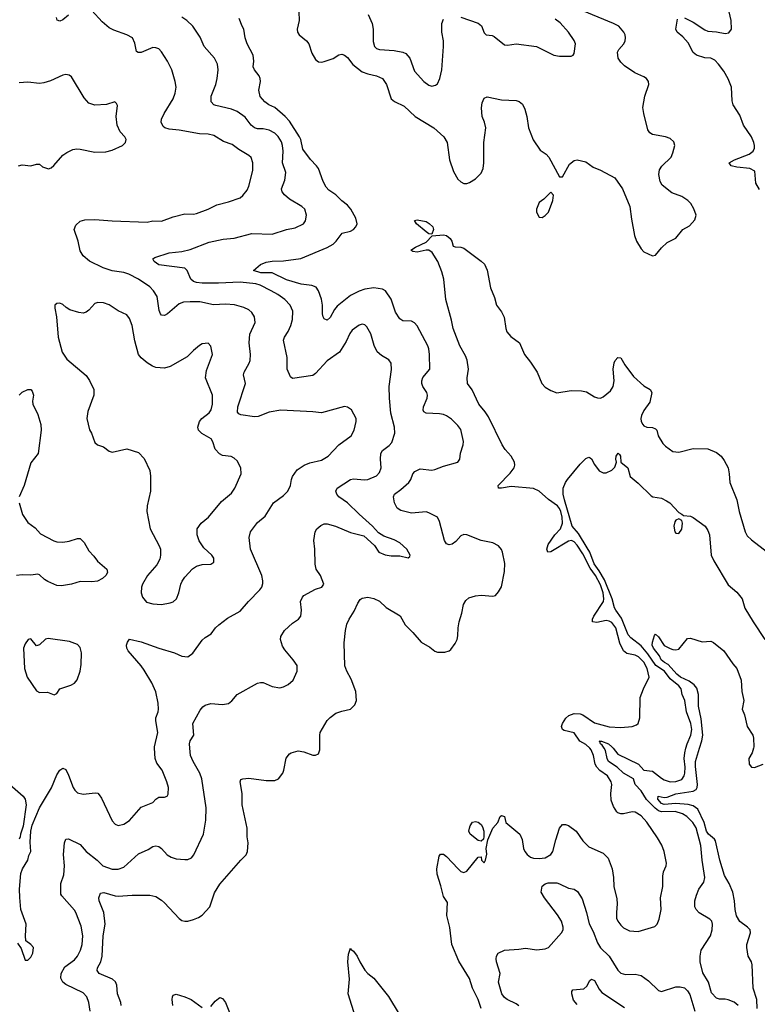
# Model space of a CAD drawing. Header units: inches. Extents: x 2001573 to 2220545, y 644482 to 846830.
# Tile 584 of 656: x 2132073 to 2137150, y 818238 to 825015. Entities that reach past the tile are written whole.
import ezdxf

# ---------------------------------------------------------------- set-up
doc = ezdxf.new("R2010")
doc.units = ezdxf.units.IN
doc.header["$MEASUREMENT"] = 0
doc.layers.add('C1831', color=7, linetype='Continuous')
doc.layers.add('C1832', color=7, linetype='Continuous')

msp = doc.modelspace()

# ---------------------------------------------------------------- linework, layer by layer
at = {"layer": 'C1831', "color": 5}
for points, elevation in [([(2132058, 818658), (2132082.8, 818622.8), (2132110, 818542), (2132130, 818542), (2132150, 818562), (2132164, 818590), (2132168.9, 818628.9), (2132150, 818648.7), (2132114.6, 818674.6), (2132112.3, 818710), (2132118.4, 818790), (2132081.3, 818890), (2132073.2, 818973.2), (2132072.1, 819030), (2132082, 819138), (2132092.6, 819170), (2132129.3, 819229.3), (2132137.1, 819262.9), (2132149.6, 819290), (2132144.9, 819355.1), (2132149.5, 819430), (2132158.7, 819470), (2132209.7, 819590), (2132292.7, 819727.3), (2132330, 819817.3), (2132350, 819850.7), (2132370, 819864), (2132390, 819854), (2132410, 819814.8), (2132440.8, 819730), (2132451.8, 819711.8), (2132470, 819694.6), (2132510, 819684.4), (2132593.5, 819693.5), (2132610, 819690.4), (2132620.7, 819680.7), (2132637.2, 819657.2), (2132710, 819500.7), (2132730, 819477.3), (2132750, 819468), (2132790, 819477.6), (2132830, 819504.2), (2132910, 819595.8), (2132990, 819628.2), (2133010, 819650.7), (2133030, 819663), (2133070, 819664.9), (2133089.4, 819670.6), (2133095.6, 819684.4), (2133096.9, 819730), (2133086, 819770), (2133054, 819850), (2133016.8, 819896.8), (2133005.4, 819930), (2133001, 820000)], 460), ([(2132557.2, 818190), (2132549.7, 818250), (2132536.4, 818290), (2132510, 818317.3), (2132390, 818373.5), (2132369.7, 818390), (2132356.8, 818416.8), (2132359.3, 818450), (2132384.8, 818495.2), (2132450, 818543.1), (2132472.1, 818570), (2132490.8, 818610), (2132502.8, 818650), (2132508.5, 818708.5), (2132495.8, 818775.8), (2132458.7, 818870), (2132450, 818886), (2132363.5, 818983.5), (2132357.1, 818997.1), (2132357.4, 819070), (2132377.4, 819130), (2132380.9, 819190), (2132374.8, 819270), (2132382, 819350), (2132390, 819374.8), (2132410, 819377.1), (2132490, 819338.7), (2132530, 819288.9), (2132607, 819230), (2132646, 819190), (2132710, 819167.9), (2132751.9, 819168.1), (2132790, 819180.9), (2132890, 819272.7), (2132957.4, 819302.6), (2132990, 819323.1), (2133010, 819328.4), (2133030, 819323.8), (2133050, 819310.4), (2133087.3, 819267.3), (2133116, 819250), (2133150, 819240.3), (2133210, 819234.4), (2133230, 819234.9), (2133254.9, 819245.1), (2133272.2, 819267.7), (2133338.7, 819410), (2133354, 819506), (2133356.3, 819590), (2133326.8, 819790), (2133312.8, 819830), (2133266.4, 819910), (2133248.8, 819950), (2133244.6, 820000)], 440), ([(2132770.7, 818230.7), (2132768.5, 818250), (2132746.4, 818310), (2132740.8, 818370), (2132731.8, 818391.8), (2132712.8, 818410), (2132621.3, 818450), (2132606, 818470), (2132609.8, 818490), (2132631.3, 818530), (2132641.2, 818570), (2132648.8, 818710), (2132660.4, 818790), (2132653.1, 818870), (2132621.2, 818950), (2132618.7, 818970), (2132630, 819003), (2132651.3, 819008.7), (2132730, 818983.5), (2132750, 818981.4), (2132848.4, 818988.4), (2132970, 818988.7), (2133010, 818980.3), (2133050, 818955.6), (2133070, 818936.9), (2133170, 818828.5), (2133190, 818815.3), (2133210, 818810.3), (2133230, 818810.3), (2133270, 818821.3), (2133304.6, 818835.4), (2133328.7, 818851.3), (2133382.6, 818910), (2133414.7, 819005.3), (2133450, 819063.8), (2133595.1, 819230), (2133633.1, 819266.9), (2133642, 819290), (2133645.6, 819350), (2133638.4, 819390), (2133639.6, 819450), (2133605.7, 819610), (2133605.4, 819690), (2133589.7, 819770), (2133595.5, 819784.5), (2133609.7, 819790.3), (2133650, 819794), (2133770, 819779.3), (2133830, 819779.1), (2133854, 819790), (2133883.7, 819830), (2133891.8, 819850), (2133908.2, 819931.8), (2133930, 819961), (2133942, 819970), (2133990, 819982), (2134030, 819974.9), (2134090, 819952.7), (2134110, 819953.4), (2134130, 819961), (2134138.4, 819990), (2134138.4, 820000)], 420), ([(2135250.8, 818210), (2135228.6, 818270), (2135190.9, 818350), (2135170, 818416), (2135095.2, 818535.2), (2135047, 818650), (2135033.8, 818766.2), (2135014.2, 818850), (2135018.6, 818938.6), (2134990, 818979.3), (2134972.8, 819052.8), (2134945.8, 819134.2), (2134945.6, 819170), (2134961.2, 819258.8), (2134970, 819271), (2134990, 819270.6), (2135010, 819255.5), (2135090.5, 819170), (2135110, 819152.7), (2135130, 819146), (2135150, 819153.4), (2135230, 819251), (2135250, 819254), (2135252, 819230), (2135270, 819212), (2135279, 819230), (2135289, 819271), (2135283.7, 819310), (2135295.3, 819370), (2135330.7, 819450), (2135364, 819490), (2135380.9, 819530), (2135390, 819538), (2135410, 819530.5), (2135419.3, 819490), (2135516.9, 819410), (2135532.4, 819372.4), (2135541.3, 819310), (2135549.6, 819289.6), (2135565.2, 819270), (2135590, 819251.9), (2135610, 819244.4), (2135650, 819240.7), (2135690, 819245.9), (2135728.4, 819270), (2135742.8, 819290), (2135762.9, 819370), (2135790, 819450.5), (2135810, 819475.3), (2135830, 819476), (2135850, 819468.9), (2135903.1, 819430), (2135950, 819362.4), (2135990, 819322), (2136090, 819279.3), (2136124.2, 819244.2), (2136150.4, 819170), (2136159.5, 819110), (2136162.6, 819050), (2136183.1, 818963.1), (2136186.5, 818930), (2136180.3, 818870), (2136182.3, 818830), (2136190.3, 818810), (2136210, 818783.1), (2136230, 818763.7), (2136270, 818743.1), (2136330, 818739.3), (2136445.6, 818774.4), (2136460.9, 818790), (2136475.2, 818824.8), (2136487.8, 818890), (2136485.1, 818970), (2136499.1, 819050), (2136499.1, 819120.9), (2136505.6, 819150), (2136522.9, 819190), (2136525.6, 819210), (2136509.7, 819290), (2136493.8, 819333.8), (2136464.5, 819384.5), (2136390, 819491.6), (2136350, 819535.1), (2136310, 819561.6), (2136290, 819563.6), (2136230.2, 819549.8), (2136210, 819549.8), (2136190, 819555.8), (2136182.6, 819562.6), (2136159.6, 819599.6), (2136143.8, 819643.8), (2136142.2, 819690), (2136149.7, 819750), (2136145.4, 819770), (2136120.4, 819810), (2136066.9, 819846.9), (2136046, 819870), (2136035, 819890), (2136022.7, 819950), (2136006.8, 819990), (2135996.7, 820000)], 380), ([(2137018.3, 818230), (2136990, 818253), (2136950, 818267.8), (2136930, 818274.5), (2136890, 818272.3), (2136870, 818280.9), (2136835.9, 818315.9), (2136815.6, 818390), (2136774.5, 818454.5), (2136757.4, 818530), (2136756.4, 818570), (2136764.7, 818610), (2136827.8, 818710), (2136839.6, 818750), (2136842, 818790), (2136838, 818810), (2136824.7, 818824.7), (2136750, 818867.8), (2136730, 818889.6), (2136720.4, 818910), (2136720.4, 818950), (2136731.3, 818990), (2136748, 819030), (2136782, 819078), (2136789.7, 819110), (2136770.7, 819230.7), (2136761.6, 819330), (2136730, 819453.3), (2136705.7, 819490), (2136665.1, 819530), (2136635.6, 819550), (2136584, 819564), (2136490, 819561.9), (2136470, 819570.2), (2136447.7, 819587.7), (2136388.1, 819648.1), (2136350, 819708.5), (2136310.8, 819750), (2136298.7, 819790), (2136230, 819827.9), (2136186.8, 819870), (2136126.4, 819910), (2136116.5, 819930), (2136105.8, 819985.8), (2136096.5, 820000)], 360), ([(2136157.4, 820000), (2136190, 819958.9), (2136333.4, 819890), (2136370, 819850.4), (2136430, 819843.8), (2136490, 819794), (2136510, 819782.6), (2136550, 819769.5), (2136590, 819772.7), (2136630, 819785.7), (2136648, 819810), (2136652.6, 819830), (2136653.8, 819870), (2136646, 819930), (2136651.1, 819968.9), (2136659.1, 820000)], 360), ([(2137148.4, 818208.4), (2137147.6, 818270), (2137123, 818350), (2137114.5, 818510), (2137109.7, 818529.7), (2137087, 818570), (2137078.4, 818630), (2137077.6, 818650), (2137104.2, 818730), (2137100.7, 818750), (2137082.3, 818770), (2137029, 818809), (2137006.3, 818846.3), (2136997.4, 818890), (2136994.1, 818950), (2136982.1, 819010), (2136957.5, 819070), (2136924, 819124), (2136892.3, 819230), (2136862.6, 819362.6), (2136855.6, 819375.6), (2136815, 819410), (2136800.6, 819430), (2136785.1, 819490), (2136741.6, 819581.6), (2136710, 819604.7), (2136674.1, 819614.1), (2136590, 819619.9), (2136510, 819613.4), (2136490, 819620.7), (2136466.3, 819650), (2136468.7, 819670), (2136510, 819661.5), (2136530, 819663.1), (2136590, 819687.8), (2136710, 819705.8), (2136730, 819716.5), (2136737.3, 819730), (2136739.9, 819750), (2136725.7, 819874.3), (2136726.1, 819910), (2136753.2, 820000)], 340), ([(2137124.4, 820000), (2137115.5, 819970), (2137092.7, 819930), (2137095.5, 819890), (2137110, 819870.7), (2137130, 819868.2), (2137190, 819890.5)], 340), ([(2132004.9, 819750), (2132097.4, 819670), (2132111.4, 819650), (2132117.6, 819610), (2132096.4, 819463.6), (2132079.1, 819410), (2132077.3, 819390), (2132070, 819375.3)], 460), ([(2135510, 818228.2), (2135490, 818242), (2135429.4, 818270), (2135410, 818285.1), (2135391.6, 818310), (2135369.7, 818390.3), (2135380.7, 818450), (2135354.5, 818530), (2135352, 818550), (2135356.2, 818570), (2135367, 818590), (2135410, 818611.4), (2135510, 818617), (2135554.9, 818625.1), (2135632.3, 818612.3), (2135690, 818619.1), (2135713.3, 818630), (2135803.5, 818730), (2135813.1, 818750), (2135815, 818770), (2135803.1, 818810), (2135774.6, 818854.5), (2135684.7, 818970), (2135662, 819010), (2135669.5, 819050.5), (2135690, 819066.8), (2135710, 819073), (2135770, 819073), (2135790, 819068.2), (2135850, 819038), (2135890, 819030.4), (2135913.8, 819013.8), (2135944.1, 818964.1), (2135975.4, 818870), (2135992.6, 818792.6), (2136020, 818740), (2136050, 818661.7), (2136070, 818627.1), (2136131, 818570), (2136190, 818472), (2136210, 818451.8), (2136244, 818444), (2136310, 818445.4), (2136350, 818437.3), (2136400.7, 818400.7), (2136470, 818332.7), (2136490, 818326.7), (2136590, 818358.7), (2136619.2, 818359.2), (2136650, 818350.4), (2136670, 818330.5), (2136685.1, 818305.1), (2136719.5, 818190)], 360), ([(2134385.5, 818150), (2134335.3, 818310), (2134343.5, 818410), (2134331, 818531), (2134336.9, 818583.1), (2134350, 818624.7), (2134354.4, 818614.4), (2134370, 818603), (2134396.9, 818570), (2134415.3, 818530), (2134450, 818474), (2134470.3, 818450.3), (2134510, 818418), (2134611.1, 818291.1), (2134686, 818170)], 380), ([(2135910, 818237.6), (2135885.9, 818265.9), (2135873.3, 818310), (2135874.2, 818325.8), (2135881.6, 818338.4), (2135955.3, 818344.7), (2135977.5, 818362.5), (2135998, 818402), (2136010, 818410.5), (2136030, 818401.3), (2136062.2, 818342.2), (2136079.7, 818319.7), (2136235.4, 818215.4)], 340), ([(2133128.4, 818230), (2133122.4, 818270), (2133124, 818290), (2133130, 818300.5), (2133150, 818308.4), (2133210, 818290.3), (2133252.7, 818270), (2133330, 818215.3)], 380), ([(2133390, 818223.8), (2133419.7, 818260.2), (2133441.1, 818278.9), (2133450, 818283.8), (2133470, 818278), (2133490, 818250.4), (2133522.6, 818170)], 380)]:
    msp.add_lwpolyline(points, dxfattribs=dict(at, elevation=elevation))
at = {"layer": 'C1831', "color": 5, "elevation": 380}
msp.add_lwpolyline([(2135250, 819360.9), (2135230, 819366.6), (2135173.5, 819410), (2135165.3, 819430), (2135168.9, 819451.1), (2135173.6, 819466.4), (2135190, 819490.6), (2135210, 819497.1), (2135230, 819492.4), (2135250, 819474.9), (2135258.6, 819458.6), (2135267.2, 819430), (2135267.9, 819392.1), (2135264.9, 819375.1)], close=True, dxfattribs=at)
at = {"layer": 'C1832', "color": 5}
for points, elevation in [([(2133001, 820000), (2133000.4, 820010), (2133024.2, 820110), (2133009.8, 820190), (2133010.9, 820209.1), (2133027.2, 820250), (2133029.8, 820270), (2133026.8, 820310), (2133010, 820389.3), (2132982.2, 820450), (2132930, 820538.7), (2132910, 820567.8), (2132820.7, 820670), (2132809.6, 820690), (2132807.6, 820710), (2132815.1, 820730), (2132830, 820750.4), (2132910, 820733.2), (2133030, 820689.1), (2133138.2, 820658.2), (2133190, 820633.7), (2133230, 820630.4), (2133264.9, 820655.1), (2133330, 820743.8), (2133350, 820763.8), (2133391.7, 820788.3), (2133422, 820830), (2133443.7, 820850), (2133503.5, 820896.5), (2133590, 820943), (2133647.8, 821010), (2133727.3, 821090), (2133739.5, 821110), (2133746.2, 821133.8), (2133747.6, 821152.4), (2133739.7, 821190), (2133661.3, 821370), (2133653.6, 821450), (2133662.9, 821490), (2133710, 821553.4), (2133762.2, 821597.8), (2133820.5, 821690), (2133890, 821739.5), (2133919.6, 821770), (2133938, 821810), (2133943, 821850), (2133951.2, 821870), (2133984.2, 821915.8), (2134032.3, 821950), (2134070, 821964.4), (2134150, 821982.3), (2134196.2, 822010), (2134270.9, 822089.1), (2134354.5, 822150), (2134376.3, 822190), (2134389.5, 822250), (2134389.4, 822270), (2134356, 822330), (2134330, 822349.3), (2134310, 822352.7), (2134150, 822309.7), (2134090, 822316.8), (2133870, 822327.4), (2133790, 822314.5), (2133715.3, 822284.7), (2133690, 822281), (2133595.4, 822295.4), (2133581.8, 822301.8), (2133572.8, 822312.8), (2133574.8, 822350), (2133628.3, 822510), (2133614.7, 822570), (2133618.5, 822590), (2133653.3, 822650), (2133660.4, 822670), (2133661.4, 822710), (2133653.8, 822790), (2133657.6, 822850), (2133694.7, 822930), (2133689.6, 822970), (2133670, 823000.7), (2133650, 823018.7), (2133615.2, 823035.2), (2133552.9, 823052.9), (2133490, 823058.2), (2133408.3, 823051.7), (2133312.6, 823072.6), (2133246.2, 823073.8), (2133201, 823070), (2133170, 823058.5), (2133090, 822991.1), (2133070, 822979.7), (2133050, 822980.7), (2133041.6, 822990), (2133033.1, 823013.1), (2133018.4, 823110), (2132994.2, 823150), (2132970, 823175.6), (2132890, 823228.5), (2132823.8, 823263.8), (2132790, 823274.8), (2132710, 823286.6), (2132647.2, 823307.2), (2132554.1, 823354.1), (2132509.7, 823390), (2132490, 823425.2), (2132476.3, 823490), (2132449.2, 823570), (2132459.7, 823600.3), (2132490, 823628.5), (2132522, 823638), (2132590, 823641.1), (2132710, 823630.6), (2132950, 823621.3), (2132990, 823631.3), (2133050, 823628), (2133130, 823658), (2133210, 823678.4), (2133270, 823675.6), (2133290, 823681.1), (2133370, 823711.5), (2133430, 823740.8), (2133510, 823761.7), (2133589.8, 823790.2), (2133610, 823804.4), (2133638.9, 823841.1), (2133650.9, 823869.1), (2133676.9, 823976.9), (2133678.5, 824030), (2133666.4, 824066.4), (2133650, 824081.1), (2133581.5, 824121.5), (2133536.3, 824156.3), (2133477, 824177), (2133410, 824218.3), (2133370, 824228.4), (2133310, 824229.8), (2133170, 824255), (2133102, 824262), (2133072.7, 824270), (2133060.6, 824280.6), (2133047.8, 824310), (2133049.6, 824330), (2133066.9, 824370), (2133129.6, 824470), (2133142.9, 824510), (2133149.4, 824550), (2133144.5, 824590), (2133119.5, 824670), (2133089.7, 824730), (2133050, 824794), (2133030, 824813.6), (2133010, 824822.4), (2132990, 824823), (2132910, 824789.7), (2132889.6, 824789.6), (2132876.5, 824796.5), (2132866, 824854), (2132850.6, 824890.6), (2132811.8, 824910), (2132722.3, 824942.3), (2132690, 824960.2), (2132640.6, 825000.6), (2132570, 825078.5)], 460), ([(2133994.3, 825070), (2133998, 825010), (2133984.2, 824950), (2133984.4, 824930), (2133996.6, 824910), (2134048.1, 824870), (2134063.5, 824850), (2134084.3, 824784.3), (2134110, 824740.3), (2134130, 824725.8), (2134150, 824723.2), (2134170, 824727.2), (2134230.7, 824749.3), (2134270, 824773.7), (2134290, 824777.6), (2134310, 824772), (2134330, 824755.3), (2134367.2, 824707.2), (2134430, 824656.3), (2134470, 824642.2), (2134530, 824629.2), (2134570, 824611.5), (2134597.2, 824570), (2134630.3, 824470), (2134652.6, 824452.6), (2134720.2, 824419.8), (2134796.1, 824350), (2134924.2, 824270), (2134993.6, 824210), (2135016.2, 824170), (2135031.3, 824050), (2135059, 823970), (2135090, 823918.4), (2135110, 823898.7), (2135130, 823888.8), (2135150, 823887.4), (2135170, 823894.9), (2135210, 823919.5), (2135250, 823959.3), (2135263.5, 823990), (2135267.7, 824030), (2135266.9, 824170), (2135281.1, 824270), (2135272.2, 824310), (2135256.4, 824350), (2135251.2, 824408.8), (2135256.6, 824443.4), (2135270, 824476), (2135290, 824484.9), (2135390, 824464), (2135490, 824458.7), (2135511.5, 824451.5), (2135533.6, 824433.6), (2135550, 824398.8), (2135563.6, 824350), (2135575.8, 824270), (2135607.8, 824187.8), (2135656.4, 824116.4), (2135696, 824090), (2135716, 824070), (2135790, 823934), (2135810, 823934), (2135858.6, 824021.4), (2135890, 824046.8), (2135910, 824050.7), (2135970, 824037.1), (2136021.1, 824001.1), (2136070, 823980.4), (2136170, 823927.7), (2136223.6, 823850), (2136273.4, 823730), (2136283.4, 823643.4), (2136304.9, 823530), (2136318.4, 823490), (2136350, 823438.8), (2136370, 823417.3), (2136430, 823390.8), (2136450, 823394.8), (2136490, 823444), (2136530, 823481), (2136588.9, 823511.1), (2136638, 823570), (2136684.7, 823595.3), (2136721.2, 823638.8), (2136729.3, 823670), (2136714.5, 823714.5), (2136692.3, 823750), (2136672.3, 823770), (2136630, 823798.4), (2136562.6, 823822.6), (2136496.1, 823876.1), (2136480.8, 823900.8), (2136471.8, 823950), (2136477.6, 823982.4), (2136493, 824007), (2136558.4, 824070), (2136570, 824098), (2136582, 824150), (2136575.1, 824175.1), (2136550, 824198), (2136518, 824210), (2136430, 824224.7), (2136410, 824237), (2136397.2, 824257.3), (2136368.4, 824370), (2136362.7, 824410), (2136375.6, 824490), (2136404.7, 824570), (2136402.4, 824590), (2136387.3, 824610), (2136370, 824622), (2136308.4, 824648.4), (2136236.9, 824696.9), (2136210, 824722.4), (2136193.5, 824750), (2136188.9, 824791.1), (2136197.4, 824810), (2136231.1, 824850), (2136241, 824870), (2136243.5, 824890), (2136241, 824910), (2136231, 824930), (2136196.4, 824970), (2136161.6, 824990), (2135950, 825076.2)], 420), ([(2132410, 825045.4), (2132370, 825015.1), (2132350, 825004.5), (2132332.1, 825012.1), (2132325.6, 825030)], 460), ([(2133244.6, 820000), (2133242, 820030), (2133247.7, 820052.3), (2133271.2, 820090), (2133264.7, 820170), (2133316.6, 820263.4), (2133334.5, 820285.5), (2133350, 820296.4), (2133390, 820307.4), (2133470, 820301.3), (2133510, 820308.2), (2133534.2, 820325.9), (2133570, 820370.7), (2133710, 820448), (2133730, 820454), (2133750, 820453.4), (2133810, 820424.9), (2133863.6, 820416.4), (2133890, 820422.4), (2133921, 820439), (2133956, 820470), (2133983.7, 820530), (2133983.7, 820570), (2133956.2, 820610), (2133897.2, 820677.3), (2133882, 820702), (2133867.6, 820750), (2133869.6, 820770), (2133897, 820810), (2133950, 820861.6), (2133992.3, 820890), (2134007.6, 820910), (2134014, 820950), (2134005.6, 821010), (2134019.5, 821040.5), (2134030, 821051.8), (2134110, 821094.4), (2134154, 821110), (2134166, 821130), (2134144.5, 821190), (2134113.1, 821233.1), (2134106.7, 821266.7), (2134105.1, 821370), (2134098.7, 821430), (2134107.3, 821490), (2134119.5, 821510), (2134145.6, 821534.4), (2134170, 821544.4), (2134190, 821545.3), (2134246, 821530), (2134350, 821485.3), (2134442.4, 821462.4), (2134515.9, 821395.9), (2134546, 821350), (2134590, 821330.8), (2134630, 821324.9), (2134690, 821324), (2134748, 821312), (2134759, 821321), (2134762, 821330), (2134739, 821370), (2134690, 821415.1), (2134650, 821435.1), (2134579.5, 821459.5), (2134542.9, 821482.9), (2134502, 821530), (2134410, 821611.2), (2134330, 821689.7), (2134270.8, 821730.8), (2134255.8, 821750), (2134249.7, 821770), (2134259.6, 821790), (2134350, 821850.2), (2134370, 821854.2), (2134447.4, 821847.4), (2134468.7, 821850), (2134530, 821876), (2134550, 821899.3), (2134560.4, 821930), (2134555.8, 821990), (2134559.8, 822030), (2134570, 822050.3), (2134615.9, 822084.1), (2134634.4, 822105.6), (2134655.1, 822170), (2134652.6, 822210), (2134627.9, 822307.9), (2134618.3, 822410), (2134615.8, 822490), (2134631.4, 822608.6), (2134629.8, 822650), (2134614.6, 822674.6), (2134563.3, 822703.3), (2134534.3, 822730), (2134513.6, 822773.6), (2134490, 822852.7), (2134462.3, 822902.3), (2134450, 822914.5), (2134430, 822919.5), (2134410, 822912.3), (2134362.3, 822877.7), (2134345.4, 822854.6), (2134320.5, 822799.5), (2134273.9, 822726.1), (2134190, 822666.9), (2134110, 822579.7), (2134090, 822566.3), (2133950, 822546), (2133936.6, 822556.6), (2133915.4, 822610), (2133915.3, 822690), (2133889.8, 822810), (2133895, 822830), (2133922.2, 822870), (2133939.8, 822910), (2133950.7, 822950.7), (2133952.5, 823010), (2133936, 823050), (2133898.3, 823090), (2133850, 823124.4), (2133804, 823150), (2133728.6, 823188.6), (2133697.7, 823197.7), (2133590, 823208.4), (2133441.3, 823201.3), (2133330, 823200.7), (2133290, 823205.8), (2133270, 823214.3), (2133251.5, 823230), (2133226, 823290), (2133210, 823304.7), (2133030, 823327.8), (2132999.6, 823350), (2132989.5, 823370), (2133002.7, 823377.3), (2133102, 823410), (2133190, 823420.6), (2133246.3, 823433.6), (2133377, 823483), (2133474.8, 823505.2), (2133550, 823512.4), (2133670, 823543.2), (2133810, 823539.5), (2133908.9, 823571.1), (2133970, 823582.2), (2134026.6, 823610), (2134040.9, 823630), (2134047, 823670), (2134035.1, 823710), (2134015.6, 823730), (2133930, 823779.8), (2133895.1, 823810), (2133879.8, 823830), (2133874.2, 823850), (2133899.2, 823910), (2133904.1, 823964.1), (2133882.4, 824030), (2133887.1, 824110), (2133882.5, 824150), (2133875.1, 824175.1), (2133852.4, 824212.4), (2133830, 824233.1), (2133790, 824255.1), (2133750, 824263.5), (2133710, 824263.5), (2133690, 824269.8), (2133665.8, 824290), (2133624.9, 824344.9), (2133570, 824383.5), (2133530, 824399.7), (2133423.7, 824423.7), (2133409.4, 824430), (2133391.5, 824450), (2133390.9, 824490), (2133423.5, 824570), (2133432.9, 824610), (2133439.3, 824670), (2133435.6, 824710), (2133415.1, 824750), (2133343.5, 824830), (2133315.5, 824895.5), (2133264, 824970), (2133222.6, 825010), (2133190, 825033.8)], 440), ([(2134138.4, 820000), (2134138.3, 820090), (2134142, 820110), (2134190, 820190.6), (2134210, 820212.7), (2134250, 820241.6), (2134290, 820256.4), (2134350, 820270.6), (2134379.7, 820300.3), (2134391.5, 820330), (2134388, 820390), (2134355.7, 820475.7), (2134324, 820530), (2134311.9, 820568.1), (2134307.2, 820727.2), (2134315.4, 820810), (2134325.6, 820854.4), (2134342, 820890), (2134376.6, 820943.4), (2134400.1, 820999.9), (2134416.6, 821023.4), (2134430, 821033), (2134470, 821039.3), (2134510, 821030.4), (2134550, 821013.7), (2134595.5, 820970), (2134691.6, 820911.6), (2134726.7, 820850), (2134778.2, 820798.2), (2134836.4, 820730), (2134895.5, 820695.5), (2134930, 820668), (2134950, 820660.7), (2134998.6, 820661.4), (2135029.5, 820670.5), (2135040.1, 820679.9), (2135070, 820721), (2135083.7, 820750), (2135090, 820774), (2135092, 820830), (2135098.7, 820870), (2135116.9, 820930), (2135128.2, 820990), (2135143.3, 821016.7), (2135164.7, 821035.3), (2135210, 821050.3), (2135250, 821054.6), (2135330, 821048), (2135347.7, 821052.3), (2135370, 821076.3), (2135388.7, 821111.3), (2135410, 821216), (2135412.1, 821272.1), (2135396.4, 821350), (2135388.8, 821368.8), (2135370, 821393), (2135330, 821413.7), (2135250, 821429.7), (2135150.5, 821469.5), (2135130, 821470.8), (2135110, 821463), (2135075.3, 821424.7), (2135050, 821405.4), (2135030, 821401.7), (2135010, 821408.5), (2134997.2, 821430), (2134962.1, 821562.1), (2134949.6, 821590), (2134890, 821621.4), (2134870, 821627), (2134770, 821619.5), (2134696.2, 821636.2), (2134672.4, 821652.4), (2134654.2, 821690), (2134645.1, 821730), (2134652.6, 821750), (2134697.5, 821782.5), (2134751, 821830), (2134765.3, 821850), (2134779.7, 821890), (2134793.6, 821906.4), (2134830, 821924.7), (2134910, 821915.5), (2134930, 821918.1), (2134990, 821943.1), (2135090, 821969.1), (2135102.7, 821990), (2135107.3, 822032.7), (2135126.4, 822090), (2135127.4, 822112.6), (2135110, 822194.5), (2135090, 822223), (2135044.6, 822264.6), (2135010, 822288.6), (2134990, 822296.8), (2134962.6, 822302.6), (2134870, 822306.1), (2134855.2, 822315.2), (2134850, 822326.6), (2134852.9, 822350), (2134878.8, 822410), (2134881, 822430), (2134876.4, 822450), (2134847.8, 822490), (2134840.3, 822510), (2134840.2, 822530), (2134848.4, 822551.6), (2134896.2, 822610), (2134894.5, 822710), (2134889.8, 822749.8), (2134882.8, 822770), (2134810, 822907.8), (2134790, 822929.6), (2134770, 822940.5), (2134710, 822943.5), (2134690, 822956.3), (2134661, 823001), (2134630, 823091.1), (2134590.8, 823150), (2134570, 823161.4), (2134510, 823168.9), (2134450, 823161.1), (2134410, 823146.5), (2134350, 823115.8), (2134257.5, 823042.5), (2134239.7, 823020.3), (2134210, 822965.6), (2134190, 822947), (2134170, 822956), (2134163, 822970), (2134157.7, 822990), (2134157.1, 823050), (2134150.6, 823090.6), (2134129.9, 823149.9), (2134113.1, 823173.1), (2134084.6, 823184.6), (2134010, 823194.3), (2133910, 823223.9), (2133810, 823273.6), (2133733, 823273), (2133682.7, 823290), (2133731.6, 823330), (2133770, 823346.5), (2133810, 823354.3), (2133890, 823355.3), (2134007.8, 823372.2), (2134190, 823447), (2134229.8, 823470), (2134250.9, 823490), (2134293.7, 823546.3), (2134350, 823558.6), (2134371.5, 823570), (2134388, 823590), (2134395.6, 823610), (2134386.3, 823650), (2134352.6, 823710), (2134330, 823739.6), (2134290, 823769.6), (2134249.8, 823809.8), (2134201.6, 823841.6), (2134182.9, 823862.9), (2134162, 823902), (2134129.7, 823990), (2134116.4, 824010), (2134073.9, 824053.9), (2134023.2, 824123.2), (2134008.9, 824190), (2133999.5, 824210), (2133930, 824316.6), (2133899.4, 824350), (2133830, 824409.9), (2133788.8, 824428.8), (2133759.7, 824450), (2133727.5, 824487.5), (2133719, 824530), (2133729.7, 824589.7), (2133728.3, 824610), (2133720.5, 824630), (2133689.6, 824670), (2133679.7, 824690), (2133684, 824730), (2133680.5, 824770), (2133639.5, 824850), (2133624.5, 824890), (2133617, 824950), (2133604.5, 824970), (2133583.7, 825023.7)], 420), ([(2134471.4, 825050), (2134498.5, 824990), (2134506, 824950), (2134505.8, 824865.8), (2134514.9, 824830), (2134530, 824817.6), (2134550, 824810.3), (2134650, 824803.9), (2134711.5, 824791.5), (2134730, 824782.4), (2134758.7, 824750), (2134790, 824662), (2134854.9, 824590), (2134890, 824564.4), (2134910, 824558.4), (2134936.2, 824563.8), (2134950, 824573), (2134965.3, 824610), (2134977.8, 824670), (2134991, 824831), (2134989.7, 824869.7), (2134978.4, 824930), (2134979.3, 824990), (2134990, 825018)], 440), ([(2135110, 825033), (2135230, 824992.4), (2135253, 824973), (2135270, 824924), (2135284, 824910), (2135326, 824906), (2135339.9, 824899.9), (2135410, 824842), (2135430, 824839.1), (2135490, 824848.2), (2135630, 824830.3), (2135750, 824770.7), (2135790, 824764), (2135870, 824764), (2135882, 824770), (2135890, 824782), (2135898.4, 824850), (2135890, 824873.2), (2135851.5, 824930), (2135793.9, 824993.9), (2135758.2, 825018.2)], 440), ([(2137166.2, 823846.2), (2137140.9, 823890), (2137133.6, 823973.6), (2137099.5, 823990), (2137010, 823999.2), (2136970, 824009.1), (2136955.8, 824030), (2136994.5, 824050), (2137095.4, 824090), (2137120.9, 824110), (2137130.4, 824130), (2137130.4, 824149.6), (2137127.3, 824170), (2137110.8, 824210), (2137055.4, 824290), (2137030, 824359.1), (2136985, 824430), (2136977.7, 824457.7), (2136973.7, 824550), (2136950, 824608), (2136919.9, 824659.9), (2136883.5, 824710), (2136857.5, 824737.5), (2136830, 824749.8), (2136790, 824753.7), (2136732.3, 824770), (2136709.8, 824789.8), (2136675, 824855), (2136638.3, 824898.3), (2136599.7, 824930), (2136590, 824949.3), (2136600.8, 825019.2)], 380), ([(2136650, 825027), (2136710, 824998.2), (2136790, 824945.4), (2136810, 824936.8), (2136870, 824932.3), (2136930, 824920.2), (2136954.2, 824925.8), (2136973.1, 824950), (2136969.8, 825009.8), (2136957, 825070)], 380), ([(2132066, 824010), (2132090, 824017), (2132150, 824010.3), (2132190, 824020.4), (2132210, 824020.5), (2132230, 824003), (2132271.3, 823988.7), (2132290, 823996.3), (2132308.1, 824011.9), (2132370, 824082.4), (2132398, 824102), (2132438.6, 824121.4), (2132466.2, 824126.2), (2132490, 824124.4), (2132590, 824103), (2132665.8, 824105.8), (2132710, 824117.1), (2132782, 824150), (2132801.2, 824170), (2132805.2, 824190), (2132797.2, 824210), (2132764.4, 824244.4), (2132743.5, 824290), (2132738.3, 824350), (2132745.6, 824425.6), (2132739.5, 824439.5), (2132729, 824449), (2132670, 824432.3), (2132590, 824426), (2132550, 824441.6), (2132517.4, 824477.4), (2132430, 824622), (2132412.9, 824632.9), (2132390, 824637.2), (2132370, 824632.7), (2132286.1, 824593.9), (2132239.9, 824580.1), (2132210, 824576.9), (2132130, 824585.1), (2132070, 824579.7)], 480), ([(2135996.7, 820000), (2135970, 820026.6), (2135929.9, 820050), (2135890, 820106.1), (2135821.6, 820121.6), (2135809.3, 820130), (2135803.5, 820150), (2135808.8, 820171.2), (2135832.8, 820207.2), (2135853.6, 820226.4), (2135890, 820239.5), (2135930, 820236.4), (2135949.6, 820229.6), (2136030, 820176.1), (2136130, 820147.3), (2136210, 820142.6), (2136289.6, 820150.4), (2136318.7, 820161.3), (2136330, 820171.3), (2136340.9, 820210), (2136345.1, 820350), (2136367.8, 820410), (2136406, 820490), (2136393.3, 820550), (2136370, 820592.9), (2136331.6, 820630), (2136310, 820640.5), (2136251.6, 820651.6), (2136230.4, 820670.4), (2136203.6, 820723.6), (2136176.1, 820830), (2136150, 820865.8), (2136130, 820875.9), (2136110, 820878.7), (2136046.6, 820866.6), (2136016.2, 820870), (2136016.2, 820890), (2136025.7, 820910), (2136091, 821010), (2136093.4, 821030), (2136088.4, 821070), (2136070, 821125.2), (2136035.7, 821190), (2136000.5, 821240.5), (2135950, 821339.3), (2135910, 821397.7), (2135890, 821420.7), (2135870.9, 821430), (2135850, 821426), (2135730, 821353.3), (2135708.3, 821350), (2135700.6, 821370), (2135710, 821402), (2135756.2, 821470), (2135794.7, 821510), (2135809.9, 821550), (2135807.8, 821590), (2135797.8, 821630), (2135790, 821650.8), (2135774.7, 821670), (2135713, 821713), (2135650, 821770.5), (2135610, 821789), (2135457.3, 821802.7), (2135390, 821789.8), (2135369.5, 821790), (2135367.2, 821810), (2135450, 821893.5), (2135477.5, 821930), (2135482.4, 821950), (2135479.1, 821970), (2135457.3, 822010), (2135415.7, 822055.7), (2135393.1, 822090), (2135300.8, 822280.8), (2135277, 822317), (2135232.9, 822370), (2135186.6, 822466.6), (2135156.2, 822510), (2135152.2, 822550), (2135161.6, 822610), (2135152.7, 822672.7), (2135141.7, 822701.7), (2135102.9, 822770), (2135056.5, 822890), (2135046, 822946), (2135005.6, 823090), (2134993.6, 823230), (2134979.9, 823279.9), (2134952.5, 823350), (2134912.3, 823412.3), (2134890, 823428.2), (2134870, 823429), (2134810, 823415.3), (2134780.3, 823420.3), (2134765.4, 823430), (2134797, 823450), (2134870, 823484.6), (2134912.8, 823527.2), (2134990, 823535.2), (2135010.2, 823530.2), (2135037.1, 823510), (2135048, 823490), (2135056.9, 823456.9), (2135070.9, 823450.9), (2135109.4, 823450.6), (2135130, 823441.6), (2135250, 823352.4), (2135271.5, 823331.5), (2135291.6, 823291.5), (2135313.7, 823170), (2135342.4, 823102.4), (2135354.3, 823050), (2135390, 823003.8), (2135406.9, 822966.9), (2135418.5, 822890), (2135426.5, 822866.5), (2135453.6, 822833.6), (2135513.8, 822790), (2135547.7, 822710), (2135590, 822658.6), (2135635.3, 822590), (2135666.9, 822510), (2135690, 822485.2), (2135730, 822462.3), (2135770, 822447.7), (2135870, 822462.8), (2135941.3, 822461.3), (2135974, 822454), (2136030, 822419.3), (2136050, 822412.7), (2136070, 822410.4), (2136090, 822418.9), (2136139.7, 822460.3), (2136158.4, 822490), (2136164.4, 822530), (2136159.3, 822610), (2136166, 822654), (2136172, 822670), (2136190, 822690.7), (2136210, 822687.3), (2136238.9, 822638.9), (2136298.2, 822558.2), (2136370, 822494.9), (2136414, 822470), (2136423.8, 822450), (2136410, 822382), (2136370, 822325.2), (2136352.7, 822290), (2136348.4, 822270), (2136350.5, 822250.5), (2136362, 822230), (2136370, 822220.7), (2136390, 822210.6), (2136430, 822207.7), (2136450, 822198.8), (2136458.8, 822190), (2136467.3, 822150), (2136499, 822099), (2136518.8, 822078.8), (2136570, 822044), (2136610, 822039.1), (2136710, 822063.7), (2136810, 822060.3), (2136870, 822036.5), (2136902.4, 822010), (2136922.2, 821982.2), (2136948.9, 821930), (2136957.4, 821890), (2136960.3, 821830), (2137010, 821711.3), (2137024.6, 821630), (2137066.8, 821490), (2137081.7, 821461.7), (2137110, 821434), (2137270.2, 821310.2)], 380), ([(2132070, 822430.7), (2132090, 822450.4), (2132130, 822470.5), (2132150, 822470.8), (2132159.3, 822459.3), (2132167.7, 822430), (2132161.6, 822390), (2132164.4, 822370), (2132198, 822298), (2132219.1, 822230), (2132221.6, 822190), (2132199.7, 822030), (2132150, 821965.1), (2132104.1, 821810), (2132070.2, 821730)], 460), ([(2136659.1, 820000), (2136666.8, 820030), (2136692.6, 820090), (2136700.4, 820130), (2136692.5, 820170), (2136662.5, 820250), (2136651.1, 820330), (2136633.2, 820370), (2136625.6, 820410), (2136610.9, 820430), (2136550, 820478.4), (2136510.9, 820530.9), (2136450.9, 820570.9), (2136397.6, 820650), (2136350, 820705.3), (2136279.9, 820759.9), (2136261.8, 820781.8), (2136215.7, 820895.7), (2136176.3, 820950), (2136168.1, 820968.1), (2136152.5, 821030), (2136099.4, 821159.4), (2136062.4, 821222.4), (2136027.4, 821270), (2135997.1, 821350), (2135979.9, 821379.9), (2135918.9, 821478.9), (2135875.6, 821530), (2135823.8, 821710), (2135815.2, 821750), (2135814, 821790), (2135829.9, 821830), (2135844.3, 821850), (2135930, 821956.8), (2135970, 821994.8), (2135990, 822004.9), (2136000.5, 822000.5), (2136010, 821992.4), (2136030, 821954.4), (2136062, 821910), (2136090, 821895.5), (2136110, 821896.3), (2136150, 821914), (2136170, 821936), (2136182, 821970), (2136177.6, 821990), (2136179.7, 822010), (2136191.8, 822031.8), (2136202.5, 822022.5), (2136207.7, 822010), (2136210.3, 821970), (2136258.5, 821930), (2136275.5, 821870), (2136330, 821825.5), (2136419, 821739), (2136430.4, 821730.4), (2136490, 821721.3), (2136524.5, 821704.5), (2136549.1, 821689.1), (2136610, 821624), (2136630, 821610.7), (2136643.5, 821603.5), (2136690, 821598), (2136710, 821588.5), (2136790.4, 821530), (2136810, 821498.8), (2136820.4, 821470), (2136833.7, 821330), (2136850.4, 821290), (2136950, 821125.5), (2137010, 821074), (2137046, 821030), (2137065.1, 820965.1), (2137121.3, 820870), (2137202.3, 820750)], 360), ([(2132070.3, 821690), (2132091.8, 821610), (2132130, 821553.4), (2132178.6, 821518.6), (2132217.4, 821477.4), (2132308.4, 821428.4), (2132330, 821422), (2132370, 821419.4), (2132414.2, 821425.8), (2132470, 821445.2), (2132490, 821444.2), (2132517.4, 821417.4), (2132550, 821360.3), (2132583.6, 821323.6), (2132608.3, 821288.3), (2132673, 821233), (2132677.3, 821210), (2132666.8, 821190), (2132644, 821170), (2132608.8, 821151.2), (2132570, 821145.4), (2132490, 821148.2), (2132430, 821129.7), (2132361.7, 821118.3), (2132330, 821121.3), (2132268, 821148), (2132243, 821163), (2132210, 821195.1), (2132199.1, 821199.1), (2132150, 821190.7), (2132090, 821195.1), (2132051.4, 821188.6)], 460), ([(2136753.2, 820000), (2136768.7, 820051.3), (2136775.1, 820090), (2136763.1, 820203.1), (2136745.3, 820290), (2136745.1, 820370), (2136733.3, 820413.3), (2136716.4, 820436.4), (2136682.2, 820462.2), (2136622, 820490), (2136596.1, 820510), (2136536.5, 820576.5), (2136512.1, 820590), (2136488.9, 820610), (2136476.1, 820636.1), (2136435.9, 820690), (2136427.2, 820710), (2136428.2, 820731.8), (2136443.7, 820776.3), (2136450, 820784.7), (2136470, 820767.3), (2136510, 820706.8), (2136550, 820686), (2136570, 820681), (2136590, 820678.8), (2136610, 820682.8), (2136670, 820754.8), (2136690, 820757.3), (2136770, 820733.7), (2136830, 820737.1), (2136850, 820728), (2136920.5, 820670), (2136981.8, 820581.8), (2137010.2, 820550.2), (2137039.3, 820470), (2137045, 820390), (2137057.6, 820330), (2137046.7, 820270), (2137062.4, 820230), (2137079.5, 820150), (2137120.7, 820090), (2137124, 820070), (2137127.3, 820010), (2137124.4, 820000)], 340), ([(2136096.5, 820000), (2136082.1, 820022.1), (2136070.9, 820030), (2136067.5, 820047.5), (2136062.9, 820050), (2136079.1, 820050), (2136125, 820030), (2136150, 820009.3), (2136157.4, 820000)], 360)]:
    msp.add_lwpolyline(points, dxfattribs=dict(at, elevation=elevation))
for points, elevation in [([(2135730, 823828), (2135681, 823779), (2135650, 823757.2), (2135630.6, 823710), (2135630.7, 823690), (2135650, 823656), (2135670, 823654.8), (2135690, 823666.8), (2135712, 823690), (2135744, 823770), (2135748.4, 823808.4)], 420), ([(2134910, 823539), (2134890, 823541.6), (2134870, 823554), (2134805.1, 823610), (2134790, 823634), (2134810, 823638.4), (2134870, 823626.4), (2134892.7, 823612.7), (2134915.9, 823590), (2134921.3, 823570)], 380), ([(2132610, 823069.4), (2132590, 823060.9), (2132550, 823016.2), (2132530, 823001.6), (2132510, 822995.6), (2132480.1, 823000.1), (2132418.9, 823018.9), (2132393.4, 823033.4), (2132370, 823055.1), (2132350, 823063.7), (2132330, 823061.2), (2132316, 823050), (2132314, 823030), (2132326.8, 822970), (2132338, 822830), (2132365.9, 822725.9), (2132398.6, 822678.6), (2132530, 822565.5), (2132552.7, 822532.7), (2132584.4, 822470), (2132582.4, 822430), (2132541.1, 822318.9), (2132534.4, 822270), (2132552.7, 822192.7), (2132567.3, 822170), (2132590, 822104.7), (2132607.9, 822087.9), (2132650, 822074.8), (2132690, 822044.7), (2132710, 822038), (2132810, 822060.7), (2132890, 822036.3), (2132930, 821996), (2132970, 821912), (2132974, 821874), (2132973.1, 821770), (2132950.3, 821669.7), (2132948.9, 821630), (2132971.7, 821511.7), (2133034.3, 821394.3), (2133041.7, 821370), (2133043.1, 821330), (2133037.1, 821302.9), (2133017.6, 821262.4), (2132954, 821190), (2132918, 821130), (2132910.5, 821110), (2132908.2, 821070), (2132919.3, 821039.3), (2132947.1, 821007.1), (2132990, 820993.4), (2133050, 820990.5), (2133110, 821000.5), (2133130, 821008), (2133151.8, 821030), (2133169.6, 821070), (2133182.9, 821130), (2133192, 821150), (2133210, 821177.3), (2133263.5, 821236.5), (2133290, 821254.9), (2133330, 821265.5), (2133390, 821267.3), (2133410, 821282), (2133409.2, 821310), (2133396, 821330), (2133340.8, 821380.8), (2133308.2, 821428.2), (2133295.3, 821470), (2133295.1, 821510), (2133321.3, 821550), (2133372.8, 821590), (2133461.5, 821698.5), (2133530, 821756.3), (2133553.3, 821790), (2133597, 821890), (2133595.1, 821930), (2133570, 821979.3), (2133550, 821998), (2133528.2, 822008.2), (2133470, 822015.1), (2133447.4, 822027.4), (2133419.4, 822059.4), (2133403.1, 822110), (2133391.1, 822130), (2133326.3, 822166.3), (2133304, 822190), (2133300.4, 822210), (2133310.7, 822249.3), (2133328, 822270), (2133377.4, 822310), (2133391, 822330), (2133401, 822370), (2133400.4, 822430), (2133351.1, 822550), (2133359.7, 822600.2), (2133400.9, 822710), (2133389, 822769), (2133370, 822788), (2133330, 822784), (2133310, 822773.2), (2133270, 822739.3), (2133225.7, 822694.3), (2133110, 822627.6), (2133070, 822615.8), (2133010, 822621.5), (2132987.3, 822630), (2132950, 822653.5), (2132908.5, 822688.5), (2132890.9, 822710), (2132865.2, 822805.2), (2132847.6, 822910), (2132830, 822958), (2132810, 822982.9), (2132750, 823011.5), (2132690, 823052), (2132650, 823066.6)], 480), ([(2136610, 821579.3), (2136590, 821569.6), (2136581.6, 821558.4), (2136574.9, 821530), (2136583.2, 821490), (2136590, 821481.7), (2136610, 821478.3), (2136630.5, 821509.5), (2136635.8, 821550), (2136630, 821569)], 360), ([(2132270, 820755.1), (2132250, 820751.5), (2132210, 820712), (2132190, 820705.2), (2132150, 820754), (2132130.5, 820749.5), (2132110, 820719), (2132100.4, 820690), (2132107.2, 820550), (2132123.7, 820490), (2132190, 820394.8), (2132210, 820384.9), (2132265.5, 820385.5), (2132310, 820367.3), (2132330, 820378), (2132348.7, 820410), (2132426.2, 820433.8), (2132451.1, 820448.9), (2132469.7, 820470.3), (2132489.7, 820530), (2132496.6, 820576.6), (2132497.7, 820657.7), (2132490, 820694), (2132470, 820715.1), (2132415.6, 820735.6)], 480)]:
    msp.add_lwpolyline(points, close=True, dxfattribs=dict(at, elevation=elevation))

doc.saveas('drawing.dxf')
